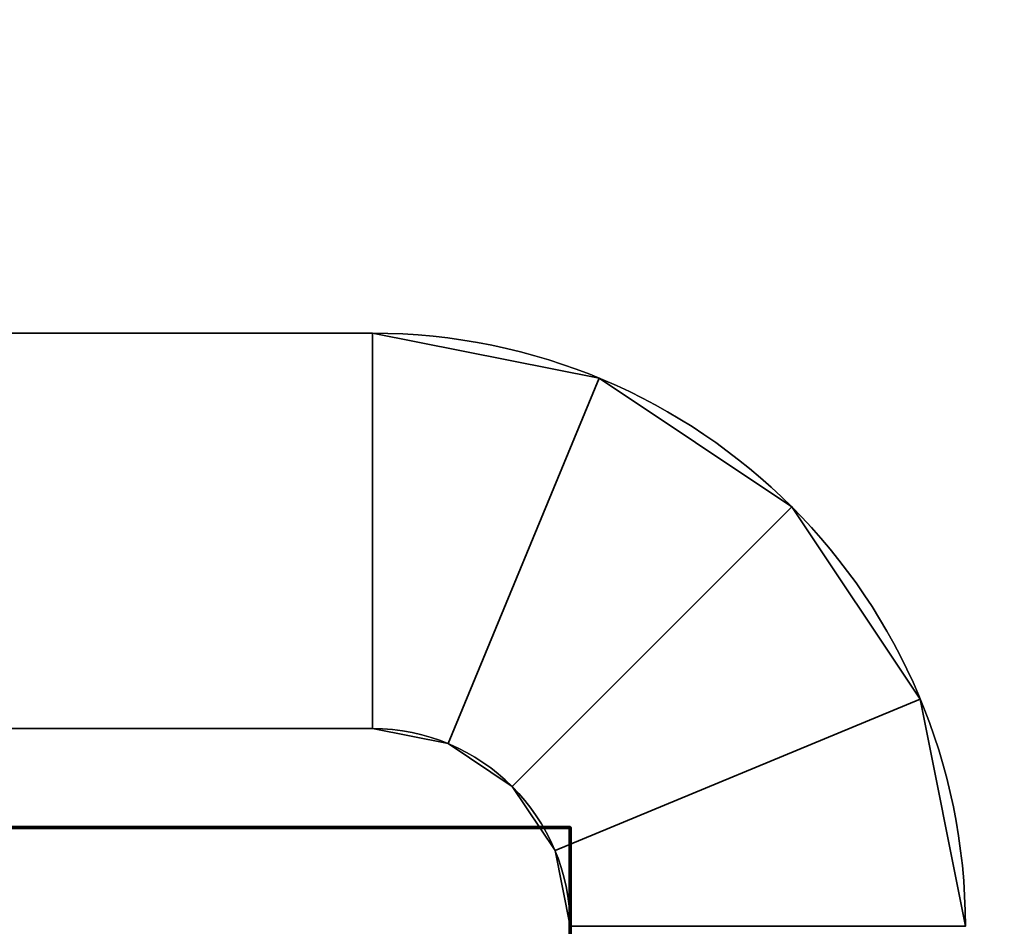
# Model space of a CAD drawing. Header units: millimetres. Extents: x -503 to 6703, y -110 to 193.
# Tile 904 of 1056: x 3429.72 to 3434.7, y -3 to 1.59. Entities that reach past the tile are written whole.
import ezdxf

# ---------------------------------------------------------------- set-up
doc = ezdxf.new("R2010")
doc.units = ezdxf.units.MM
doc.layers.add('151', color=7, linetype='Continuous', true_color=0xffffff)

# ---------------------------------------------------------------- blocks, each defined once
blk = doc.blocks.new('UG_SURFACE_003')
at = {"layer": '151', "color": 252, "linetype": 'Continuous', "lineweight": 35}
for points in [[(3602.5, -14, 2212.25), (3602.5, 174.4, 2212.25), (2397.5, 174.4, 2212.25), (2397.5, -14, 2212.25)], [(2547.4999, -14, 2062.2499), (2547.4999, 174.4, 2062.2499), (3452.5001, 174.4, 2062.2499), (3452.5001, -14, 2062.2499)]]:
    blk.add_3dface(points, dxfattribs=at)
blk = doc.blocks.new('UG_SURFACE_291')
at = {"layer": '151', "color": 18, "linetype": 'Continuous', "lineweight": 70}
for points in [[(3414.5, -2.5, 344.25), (3432.4999, -2.5, 344.25), (3432.4999, -2.5, 309.25), (3414.5, -2.5, 309.25)], [(3414.5, -24.5, 309.25), (3414.5, -2.5, 309.25), (3432.4999, -2.5, 309.25), (3432.4999, -27.5, 309.25)], [(3432.4999, -27.5, 344.25), (3432.4999, -2.5, 344.25), (3414.5, -2.5, 344.25), (3414.5, -24.5, 344.25)], [(3432.4999, -2.5, 344.25), (3432.4999, -27.5, 344.25), (3432.4999, -27.5, 309.25), (3432.4999, -2.5, 309.25)]]:
    blk.add_3dface(points, dxfattribs=at)
blk = doc.blocks.new('UG_SURFACE_292')
at = {"layer": '151', "color": 252, "linetype": 'Continuous', "lineweight": 35}
for points in [[(3431.5, 0, 342.75), (3431.5, 0, 310.75), (3425, 0, 310.75), (3425, 0, 342.75)], [(3431.5, -2, 310.75), (3425, -2, 310.75), (3425, 0, 310.75), (3431.5, 0, 310.75)], [(3431.5, 0, 342.75), (3425, 0, 342.75), (3425, -2, 342.75), (3431.5, -2, 342.75)], [(3431.5, 0, 310.75), (3432.6479, -0.2284, 310.75), (3431.8826, -2.0761, 310.75), (3431.5, -2, 310.75)], [(3431.5, -2, 342.75), (3431.8826, -2.0761, 342.75), (3432.6479, -0.2284, 342.75), (3431.5, 0, 342.75)], [(3431.5, 0, 310.75), (3431.5, 0, 342.75), (3432.6479, -0.2284, 342.75), (3432.6479, -0.2284, 310.75)], [(3432.2071, -2.2929, 310.75), (3431.8826, -2.0761, 310.75), (3432.6479, -0.2284, 310.75), (3433.6214, -0.8787, 310.75)], [(3433.6214, -0.8787, 342.75), (3432.6479, -0.2284, 342.75), (3431.8826, -2.0761, 342.75), (3432.2071, -2.2929, 342.75)], [(3432.6479, -0.2284, 310.75), (3432.6479, -0.2284, 342.75), (3433.6214, -0.8787, 342.75), (3433.6214, -0.8787, 310.75)], [(3433.6214, -0.8787, 310.75), (3434.2716, -1.8519, 310.75), (3432.4238, -2.6173, 310.75), (3432.2071, -2.2929, 310.75)], [(3432.2071, -2.2929, 342.75), (3432.4238, -2.6173, 342.75), (3434.2716, -1.8519, 342.75), (3433.6214, -0.8787, 342.75)], [(3433.6214, -0.8787, 310.75), (3433.6214, -0.8787, 342.75), (3434.2716, -1.8519, 342.75), (3434.2716, -1.8519, 310.75)], [(3432.4999, -3, 310.75), (3432.4238, -2.6173, 310.75), (3434.2716, -1.8519, 310.75), (3434.5, -3, 310.75)], [(3434.5, -3, 342.75), (3434.2716, -1.8519, 342.75), (3432.4238, -2.6173, 342.75), (3432.4999, -3, 342.75)], [(3434.2716, -1.8519, 310.75), (3434.2716, -1.8519, 342.75), (3434.5, -3, 342.75), (3434.5, -3, 310.75)], [(3431.5, -2, 342.75), (3425, -2, 342.75), (3425, -2, 310.75), (3431.5, -2, 310.75)], [(3431.8826, -2.0761, 310.75), (3431.8826, -2.0761, 342.75), (3431.5, -2, 342.75), (3431.5, -2, 310.75)], [(3432.2071, -2.2929, 310.75), (3432.2071, -2.2929, 342.75), (3431.8826, -2.0761, 342.75), (3431.8826, -2.0761, 310.75)], [(3432.4238, -2.6173, 310.75), (3432.4238, -2.6173, 342.75), (3432.2071, -2.2929, 342.75), (3432.2071, -2.2929, 310.75)], [(3432.4999, -3, 310.75), (3432.4999, -3, 342.75), (3432.4238, -2.6173, 342.75), (3432.4238, -2.6173, 310.75)]]:
    blk.add_3dface(points, dxfattribs=at)
blk = doc.blocks.new('UG_SURFACE_299')
at = {"layer": '151', "color": 18, "linetype": 'Continuous', "lineweight": 70}
for points in [[(3414.5, -2.5, 1779.25), (3432.4999, -2.5, 1779.25), (3432.4999, -2.5, 1744.2501), (3414.5, -2.5, 1744.2501)], [(3414.5, -24.5, 1744.2501), (3414.5, -2.5, 1744.2501), (3432.4999, -2.5, 1744.2501), (3432.4999, -27.5, 1744.2501)], [(3432.4999, -27.5, 1779.25), (3432.4999, -2.5, 1779.25), (3414.5, -2.5, 1779.25), (3414.5, -24.5, 1779.25)], [(3432.4999, -2.5, 1779.25), (3432.4999, -27.5, 1779.25), (3432.4999, -27.5, 1744.2501), (3432.4999, -2.5, 1744.2501)]]:
    blk.add_3dface(points, dxfattribs=at)
blk = doc.blocks.new('UG_SURFACE_300')
at = {"layer": '151', "color": 252, "linetype": 'Continuous', "lineweight": 35}
for points in [[(3431.5, 0, 1777.75), (3431.5, 0, 1745.75), (3425, 0, 1745.75), (3425, 0, 1777.75)], [(3431.5, -2, 1745.75), (3425, -2, 1745.75), (3425, 0, 1745.75), (3431.5, 0, 1745.75)], [(3431.5, 0, 1777.75), (3425, 0, 1777.75), (3425, -2, 1777.75), (3431.5, -2, 1777.75)], [(3431.5, 0, 1745.75), (3432.6479, -0.2284, 1745.75), (3431.8826, -2.0761, 1745.75), (3431.5, -2, 1745.75)], [(3431.5, -2, 1777.75), (3431.8826, -2.0761, 1777.75), (3432.6479, -0.2284, 1777.75), (3431.5, 0, 1777.75)], [(3431.5, 0, 1745.75), (3431.5, 0, 1777.75), (3432.6479, -0.2284, 1777.75), (3432.6479, -0.2284, 1745.75)], [(3432.2071, -2.2929, 1745.75), (3431.8826, -2.0761, 1745.75), (3432.6479, -0.2284, 1745.75), (3433.6214, -0.8787, 1745.75)], [(3433.6214, -0.8787, 1777.75), (3432.6479, -0.2284, 1777.75), (3431.8826, -2.0761, 1777.75), (3432.2071, -2.2929, 1777.75)], [(3432.6479, -0.2284, 1745.75), (3432.6479, -0.2284, 1777.75), (3433.6214, -0.8787, 1777.75), (3433.6214, -0.8787, 1745.75)], [(3433.6214, -0.8787, 1745.75), (3434.2716, -1.8519, 1745.75), (3432.4238, -2.6173, 1745.75), (3432.2071, -2.2929, 1745.75)], [(3432.2071, -2.2929, 1777.75), (3432.4238, -2.6173, 1777.75), (3434.2716, -1.8519, 1777.75), (3433.6214, -0.8787, 1777.75)], [(3433.6214, -0.8787, 1745.75), (3433.6214, -0.8787, 1777.75), (3434.2716, -1.8519, 1777.75), (3434.2716, -1.8519, 1745.75)], [(3432.4999, -3, 1745.75), (3432.4238, -2.6173, 1745.75), (3434.2716, -1.8519, 1745.75), (3434.5, -3, 1745.75)], [(3434.5, -3, 1777.75), (3434.2716, -1.8519, 1777.75), (3432.4238, -2.6173, 1777.75), (3432.4999, -3, 1777.75)], [(3434.2716, -1.8519, 1745.75), (3434.2716, -1.8519, 1777.75), (3434.5, -3, 1777.75), (3434.5, -3, 1745.75)], [(3431.5, -2, 1777.75), (3425, -2, 1777.75), (3425, -2, 1745.75), (3431.5, -2, 1745.75)], [(3431.8826, -2.0761, 1745.75), (3431.8826, -2.0761, 1777.75), (3431.5, -2, 1777.75), (3431.5, -2, 1745.75)], [(3432.2071, -2.2929, 1745.75), (3432.2071, -2.2929, 1777.75), (3431.8826, -2.0761, 1777.75), (3431.8826, -2.0761, 1745.75)], [(3432.4238, -2.6173, 1745.75), (3432.4238, -2.6173, 1777.75), (3432.2071, -2.2929, 1777.75), (3432.2071, -2.2929, 1745.75)], [(3432.4999, -3, 1745.75), (3432.4999, -3, 1777.75), (3432.4238, -2.6173, 1777.75), (3432.4238, -2.6173, 1745.75)]]:
    blk.add_3dface(points, dxfattribs=at)
blk = doc.blocks.new('UG_SURFACE_303')
at = {"layer": '151', "color": 18, "linetype": 'Continuous', "lineweight": 70}
for points in [[(3414.5, -2.5, 1529.25), (3432.4999, -2.5, 1529.25), (3432.4999, -2.5, 1494.2501), (3414.5, -2.5, 1494.2501)], [(3414.5, -24.5, 1494.2501), (3414.5, -2.5, 1494.2501), (3432.4999, -2.5, 1494.2501), (3432.4999, -27.5, 1494.2501)], [(3432.4999, -27.5, 1529.25), (3432.4999, -2.5, 1529.25), (3414.5, -2.5, 1529.25), (3414.5, -24.5, 1529.25)], [(3432.4999, -2.5, 1529.25), (3432.4999, -27.5, 1529.25), (3432.4999, -27.5, 1494.2501), (3432.4999, -2.5, 1494.2501)]]:
    blk.add_3dface(points, dxfattribs=at)
blk = doc.blocks.new('UG_SURFACE_304')
at = {"layer": '151', "color": 252, "linetype": 'Continuous', "lineweight": 35}
for points in [[(3431.5, 0, 1527.75), (3431.5, 0, 1495.75), (3425, 0, 1495.75), (3425, 0, 1527.75)], [(3431.5, -2, 1495.75), (3425, -2, 1495.75), (3425, 0, 1495.75), (3431.5, 0, 1495.75)], [(3431.5, 0, 1527.75), (3425, 0, 1527.75), (3425, -2, 1527.75), (3431.5, -2, 1527.75)], [(3431.5, 0, 1495.75), (3432.6479, -0.2284, 1495.75), (3431.8826, -2.0761, 1495.75), (3431.5, -2, 1495.75)], [(3431.5, -2, 1527.75), (3431.8826, -2.0761, 1527.75), (3432.6479, -0.2284, 1527.75), (3431.5, 0, 1527.75)], [(3431.5, 0, 1495.75), (3431.5, 0, 1527.75), (3432.6479, -0.2284, 1527.75), (3432.6479, -0.2284, 1495.75)], [(3432.2071, -2.2929, 1495.75), (3431.8826, -2.0761, 1495.75), (3432.6479, -0.2284, 1495.75), (3433.6214, -0.8787, 1495.75)], [(3433.6214, -0.8787, 1527.75), (3432.6479, -0.2284, 1527.75), (3431.8826, -2.0761, 1527.75), (3432.2071, -2.2929, 1527.75)], [(3432.6479, -0.2284, 1495.75), (3432.6479, -0.2284, 1527.75), (3433.6214, -0.8787, 1527.75), (3433.6214, -0.8787, 1495.75)], [(3433.6214, -0.8787, 1495.75), (3434.2716, -1.8519, 1495.75), (3432.4238, -2.6173, 1495.75), (3432.2071, -2.2929, 1495.75)], [(3432.2071, -2.2929, 1527.75), (3432.4238, -2.6173, 1527.75), (3434.2716, -1.8519, 1527.75), (3433.6214, -0.8787, 1527.75)], [(3433.6214, -0.8787, 1495.75), (3433.6214, -0.8787, 1527.75), (3434.2716, -1.8519, 1527.75), (3434.2716, -1.8519, 1495.75)], [(3432.4999, -3, 1495.75), (3432.4238, -2.6173, 1495.75), (3434.2716, -1.8519, 1495.75), (3434.5, -3, 1495.75)], [(3434.5, -3, 1527.75), (3434.2716, -1.8519, 1527.75), (3432.4238, -2.6173, 1527.75), (3432.4999, -3, 1527.75)], [(3434.2716, -1.8519, 1495.75), (3434.2716, -1.8519, 1527.75), (3434.5, -3, 1527.75), (3434.5, -3, 1495.75)], [(3431.5, -2, 1527.75), (3425, -2, 1527.75), (3425, -2, 1495.75), (3431.5, -2, 1495.75)], [(3431.8826, -2.0761, 1495.75), (3431.8826, -2.0761, 1527.75), (3431.5, -2, 1527.75), (3431.5, -2, 1495.75)], [(3432.2071, -2.2929, 1495.75), (3432.2071, -2.2929, 1527.75), (3431.8826, -2.0761, 1527.75), (3431.8826, -2.0761, 1495.75)], [(3432.4238, -2.6173, 1495.75), (3432.4238, -2.6173, 1527.75), (3432.2071, -2.2929, 1527.75), (3432.2071, -2.2929, 1495.75)], [(3432.4999, -3, 1495.75), (3432.4999, -3, 1527.75), (3432.4238, -2.6173, 1527.75), (3432.4238, -2.6173, 1495.75)]]:
    blk.add_3dface(points, dxfattribs=at)

msp = doc.modelspace()

# ---------------------------------------------------------------- linework, layer by layer
at = {"layer": '151', "color": 252, "linetype": 'Continuous', "lineweight": -3, "true_color": 0x939598}
for p, q in [((3431.5, 0, 310.75), (3425, 0, 310.75)), ((3425, 0, 342.75), (3431.5, 0, 342.75)), ((3431.5, 0, 1745.75), (3425, 0, 1745.75)), ((3425, 0, 1777.75), (3431.5, 0, 1777.75)), ((3431.5, 0, 1495.75), (3425, 0, 1495.75)), ((3425, 0, 1527.75), (3431.5, 0, 1527.75)), ((3431.5, 0, 342.75), (3431.5, 0, 310.75)), ((3431.5, 0, 1777.75), (3431.5, 0, 1745.75)), ((3431.5, 0, 1527.75), (3431.5, 0, 1495.75)), ((3425, -2, 342.75), (3431.5, -2, 342.75)), ((3431.5, -2, 310.75), (3425, -2, 310.75)), ((3425, -2, 1777.75), (3431.5, -2, 1777.75)), ((3431.5, -2, 1745.75), (3425, -2, 1745.75)), ((3431.5, -2, 1495.75), (3425, -2, 1495.75)), ((3425, -2, 1527.75), (3431.5, -2, 1527.75)), ((3431.5, -2, 342.75), (3431.5, -2, 310.75)), ((3431.5, -2, 1777.75), (3431.5, -2, 1745.75)), ((3431.5, -2, 1527.75), (3431.5, -2, 1495.75)), ((3432.5, -2.5, 344.25), (3414.5, -2.5, 344.25)), ((3414.5, -2.5, 309.25), (3432.5, -2.5, 309.25)), ((3432.5, -2.5, 1779.25), (3414.5, -2.5, 1779.25)), ((3414.5, -2.5, 1744.25), (3432.5, -2.5, 1744.25)), ((3414.5, -2.5, 1494.25), (3432.5, -2.5, 1494.25)), ((3432.5, -2.5, 1529.25), (3414.5, -2.5, 1529.25)), ((3432.5, -27.5, 309.25), (3432.5, -2.5, 309.25)), ((3432.5, -27.5, 344.25), (3432.5, -2.5, 344.25)), ((3432.5, -2.5, 309.25), (3432.5, -2.5, 344.25)), ((3432.5, -27.5, 1744.25), (3432.5, -2.5, 1744.25)), ((3432.5, -27.5, 1779.25), (3432.5, -2.5, 1779.25)), ((3432.5, -2.5, 1744.25), (3432.5, -2.5, 1779.25)), ((3432.5, -27.5, 1529.25), (3432.5, -2.5, 1529.25)), ((3432.5, -27.5, 1494.25), (3432.5, -2.5, 1494.25)), ((3432.5, -2.5, 1494.25), (3432.5, -2.5, 1529.25))]:
    msp.add_line(p, q, dxfattribs=at)
for centre, radius in [((3431.5, -3, 342.75), 3), ((3431.5, -3, 1777.75), 3), ((3431.5, -3, 1527.75), 3), ((3431.5, -3, 342.75), 1), ((3431.5, -3, 1777.75), 1), ((3431.5, -3, 1527.75), 1)]:
    msp.add_arc(centre, radius, 0, 90, dxfattribs=at)
at = {"layer": '151', "color": 252, "linetype": 'Continuous', "lineweight": -3, "true_color": 0x939598, "extrusion": (0, 0, -1)}
for centre, radius in [((-3431.5, -3, -310.75), 3), ((-3431.5, -3, -1745.75), 3), ((-3431.5, -3, -1495.75), 3), ((-3431.5, -3, -310.75), 1), ((-3431.5, -3, -1745.75), 1), ((-3431.5, -3, -1495.75), 1)]:
    msp.add_arc(centre, radius, 90, 180, dxfattribs=at)

# ---------------------------------------------------------------- block references
at = {"layer": '151', "color": 252, "linetype": 'Continuous', "lineweight": -3, "true_color": 0x939598}
for name in ['UG_SURFACE_003', 'UG_SURFACE_292', 'UG_SURFACE_300', 'UG_SURFACE_304', 'UG_SURFACE_291', 'UG_SURFACE_299', 'UG_SURFACE_303']:
    msp.add_blockref(name, (0, 0), dxfattribs=at)

doc.saveas('drawing.dxf')
